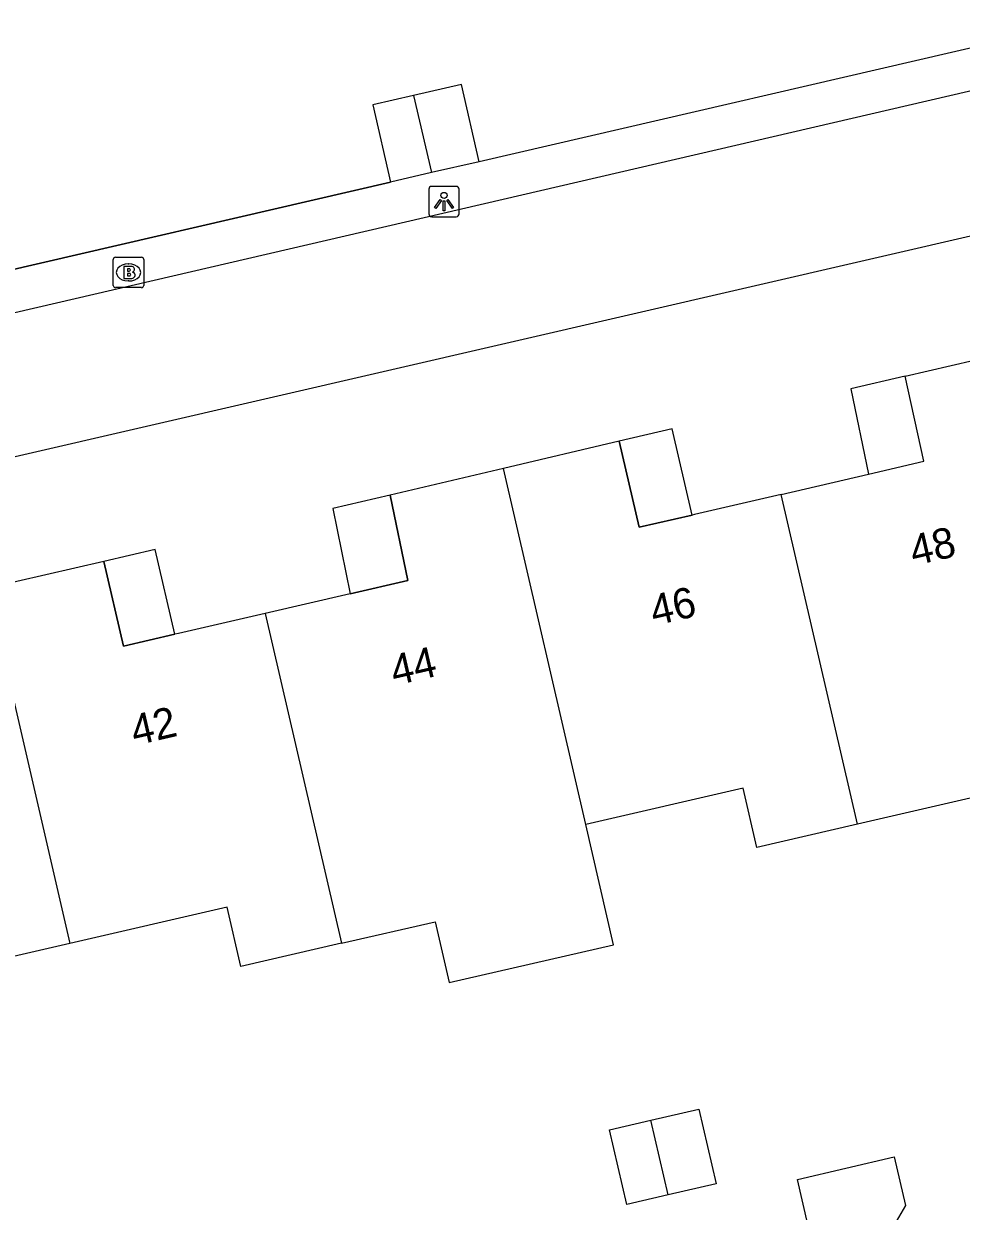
# Model space of a CAD drawing. Extents: x 156414 to 157775, y 382335 to 383765.
# Drawn here: x 156775.05 to 156805.84, y 383317.14 to 383356.16 of the extents above; entities that cross this region are included whole.
import ezdxf

# ---------------------------------------------------------------- set-up
doc = ezdxf.new("R2010")
doc.units = 0
for name, color, linetype in [('IMGEO_Brandkraan', 7, 'Continuous'), ('IMGEO_Lichtpunt', 7, 'Continuous'), ('IMGEO_Muur', 7, 'Continuous'), ('IMGEO_Pand', 7, 'Continuous'), ('IMGEO_Pand_nummerreeks', 7, 'Continuous'), ('IMGEO_Pand_overbouw', 7, 'Continuous'), ('IMGEO_Rijbaan_lokaal_open', 7, 'Continuous'), ('IMGEO_Voetpad_open', 7, 'Continuous')]:
    doc.layers.add(name, color=color, linetype=linetype)

msp = doc.modelspace()

# ---------------------------------------------------------------- linework, layer by layer
at = {"layer": 'IMGEO_Brandkraan'}
for p, q in [((156778.062, 383348.486), (156778.914, 383348.486)), ((156777.987, 383347.56), (156777.987, 383348.412)), ((156778.475, 383348.266), (156778.5, 383348.266)), ((156778.988, 383348.412), (156778.988, 383347.56)), ((156778.498, 383347.706), (156778.473, 383347.706)), ((156778.914, 383347.486), (156778.062, 383347.486))]:
    msp.add_line(p, q, dxfattribs=at)
for points in [[(156778.062, 383348.486), (156778.914, 383348.486)], [(156777.987, 383347.56), (156777.987, 383348.412)], [(156778.335, 383348.186), (156778.335, 383347.786), (156778.548, 383347.786)], [(156778.566, 383348.186), (156778.335, 383348.186)], [(156778.514, 383348.105), (156778.46, 383348.105), (156778.46, 383348.029)], [(156778.988, 383348.412), (156778.988, 383347.56)], [(156778.46, 383348.029), (156778.513, 383348.029)], [(156778.522, 383347.953), (156778.46, 383347.953), (156778.46, 383347.872)], [(156778.46, 383347.872), (156778.522, 383347.872)], [(156778.914, 383347.486), (156778.062, 383347.486)]]:
    msp.add_lwpolyline(points, dxfattribs=at)
for centre, radius, start, end in [((156778.064, 383348.41), 0.0765, 91.552, 178.448), ((156778.064, 383348.41), 0.0765, 91.552, 178.448), ((156778.912, 383348.41), 0.0765, 1.552, 88.448), ((156778.912, 383348.41), 0.0765, 1.552, 88.448), ((156778.515, 383348.067), 0.0379, 267.8285, 90.9355), ((156778.57, 383348.041), 0.145, 59.4692, 91.5367), ((156778.595, 383348.088), 0.0922, 285.5137, 58.1501), ((156778.523, 383347.912), 0.0404, 269.8759, 90.5077), ((156778.554, 383348.037), 0.251, 268.6676, 293.5347), ((156778.6, 383347.896), 0.105, 301.3115, 78.989), ((156778.064, 383347.562), 0.0765, 181.552, 268.448), ((156778.064, 383347.562), 0.0765, 181.552, 268.448), ((156778.912, 383347.562), 0.0765, 271.552, 358.448), ((156778.912, 383347.562), 0.0765, 271.552, 358.448)]:
    msp.add_arc(centre, radius, start, end, dxfattribs=at)
for centre, major_axis, ratio, start_param, end_param in [((156778.474, 383347.986), (-0.387, 0.002), 0.722429, 4.712389, 7.853982), ((156778.499, 383347.986), (-0.39, 0.002), 0.717154, 1.570796, 4.712389)]:
    msp.add_ellipse(centre, major_axis=major_axis, ratio=ratio, start_param=start_param, end_param=end_param, dxfattribs=at)
at = {"layer": 'IMGEO_Lichtpunt'}
for p, q in [((156788.353, 383350.717), (156788.353, 383349.91)), ((156788.353, 383350.717), (156788.353, 383349.91)), ((156789.255, 383350.812), (156788.447, 383350.812)), ((156789.255, 383350.812), (156788.447, 383350.812)), ((156789.349, 383349.91), (156789.349, 383350.717)), ((156789.349, 383349.91), (156789.349, 383350.717)), ((156788.447, 383349.816), (156789.255, 383349.816)), ((156788.447, 383349.816), (156789.255, 383349.816))]:
    msp.add_line(p, q, dxfattribs=at)
for points in [[(156788.727, 383350.381), (156788.766, 383350.353), (156788.578, 383350.091), (156788.54, 383350.118), (156788.727, 383350.381)], [(156788.829, 383350.333), (156788.876, 383350.333), (156788.876, 383350.011), (156788.829, 383350.011), (156788.829, 383350.333)], [(156788.939, 383350.353), (156788.977, 383350.38), (156789.164, 383350.118), (156789.125, 383350.09), (156788.939, 383350.353)]]:
    msp.add_lwpolyline(points, dxfattribs=at)
msp.add_circle((156788.852, 383350.515), 0.0994, dxfattribs=at)
for centre, start, end in [((156788.447, 383350.717), 90, 180), ((156788.447, 383350.717), 90, 180), ((156789.255, 383350.717), 0, 90), ((156789.255, 383350.717), 0, 90), ((156788.447, 383349.91), 180, 270), ((156788.447, 383349.91), 180, 270), ((156789.255, 383349.91), 270, 0), ((156789.255, 383349.91), 270, 360)]:
    msp.add_arc(centre, 0.0946, start, end, dxfattribs=at)
at = {"layer": 'IMGEO_Muur'}
msp.add_lwpolyline([(156773.083, 383347.715), (156787.098, 383350.957)], dxfattribs=at)
at = {"layer": 'IMGEO_Pand'}
for points in [[(156790.01, 383351.623), (156789.43, 383354.158), (156787.853, 383353.797)], [(156787.853, 383353.797), (156786.518, 383353.492), (156787.098, 383350.957)], [(156787.853, 383353.797), (156788.44, 383351.264)], [(156790.01, 383351.623), (156788.44, 383351.264)], [(156788.44, 383351.264), (156787.098, 383350.957)], [(156799.928, 383340.695), (156802.795, 383341.36), (156804.607, 383341.781), (156804, 383344.576), (156807.773, 383345.453), (156807.965, 383345.498), (156808.602, 383342.744)], [(156799.928, 383340.695), (156797.077, 383340.033), (156797.002, 383340.016), (156795.265, 383339.613), (156794.61, 383342.439), (156790.805, 383341.545)], [(156790.805, 383341.545), (156787.087, 383340.671), (156787.664, 383337.869), (156785.772, 383337.431), (156782.981, 383336.785)], [(156793.511, 383329.848), (156790.805, 383341.545)], [(156802.435, 383329.857), (156799.928, 383340.695)], [(156782.981, 383336.785), (156780.134, 383336.126), (156780.007, 383336.097), (156778.321, 383335.706), (156777.676, 383338.492), (156773.862, 383337.613)], [(156773.862, 383337.613), (156776.564, 383325.94)], [(156782.981, 383336.785), (156785.489, 383325.946)], [(156811.118, 383331.861), (156802.435, 383329.857)], [(156802.435, 383329.857), (156799.13, 383329.094), (156798.68, 383331.042), (156793.511, 383329.848)], [(156785.489, 383325.946), (156788.56, 383326.653), (156789.021, 383324.654), (156794.424, 383325.901), (156793.511, 383329.848)], [(156785.489, 383325.946), (156782.177, 383325.184), (156781.727, 383327.132), (156776.564, 383325.94)], [(156776.564, 383325.94), (156771.385, 383324.745), (156771.835, 383322.797), (156768.532, 383322.034)], [(156795.645, 383320.135), (156797.223, 383320.5), (156797.791, 383318.046), (156796.212, 383317.681)], [(156796.212, 383317.681), (156794.86, 383317.368), (156794.292, 383319.822), (156795.645, 383320.135)], [(156796.212, 383317.681), (156795.645, 383320.135)], [(156800.46, 383318.19), (156803.641, 383318.926), (156804.01, 383317.33), (156802.932, 383315.492), (156801.179, 383315.086), (156800.46, 383318.19)]]:
    msp.add_lwpolyline(points, dxfattribs=at)
at = {"layer": 'IMGEO_Pand_overbouw'}
for points in [[(156804, 383344.576), (156802.21, 383344.16), (156802.795, 383341.36), (156804.607, 383341.781)], [(156794.61, 383342.439), (156795.265, 383339.613), (156797.002, 383340.016), (156796.345, 383342.847)], [(156787.087, 383340.671), (156785.196, 383340.227), (156785.772, 383337.431), (156787.664, 383337.869)], [(156777.676, 383338.492), (156778.321, 383335.706), (156780.007, 383336.097), (156779.362, 383338.881)]]:
    msp.add_lwpolyline(points, close=True, dxfattribs=at)
at = {"layer": 'IMGEO_Rijbaan_lokaal_open'}
for points in [[(156699.965, 383329.371), (156737.763, 383338.081), (156809.9, 383354.827)], [(156809.887, 383350.036), (156807.066, 383349.384), (156806.861, 383349.337), (156739.059, 383333.678), (156738.827, 383333.624)]]:
    msp.add_lwpolyline(points, dxfattribs=at)
at = {"layer": 'IMGEO_Voetpad_open'}
for points in [[(156809.595, 383356.156), (156807.885, 383355.76), (156790.01, 383351.623)], [(156787.098, 383350.957), (156773.083, 383347.715)]]:
    msp.add_lwpolyline(points, dxfattribs=at)

# ---------------------------------------------------------------- texts
at = {"layer": 'IMGEO_Pand_nummerreeks'}
for s, rotation, p in [('48', 13.0053, (156804.281, 383338.343)), ('46', 13.0061, (156795.752, 383336.374)), ('44', 13.0061, (156787.224, 383334.404)), ('42', 13.0061, (156778.693, 383332.434))]:
    msp.add_text(s, height=1, rotation=rotation, dxfattribs=at).set_placement(p)

doc.saveas('drawing.dxf')
